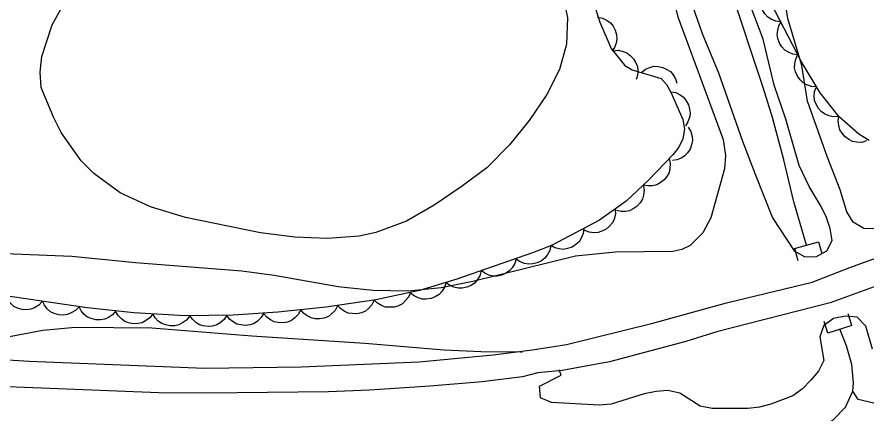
# Model space of a CAD drawing. Extents: x 336540 to 340074, y 5572036 to 5573747.
# Drawn here: x 339359.6 to 339428.4, y 5572831.4 to 5572863.5 of the extents above; entities that cross this region are included whole.
import ezdxf

# ---------------------------------------------------------------- set-up
doc = ezdxf.new("R2010")
doc.units = 0
for name, color, linetype in [('Niveau 1', 7, 'Continuous'), ('Niveau 2', 7, 'Continuous'), ('Niveau 22', 7, 'Continuous'), ('Niveau 26', 7, 'Continuous'), ('Niveau 4', 7, 'Continuous'), ('Niveau 44', 7, 'Continuous')]:
    doc.layers.add(name, color=color, linetype=linetype)

msp = doc.modelspace()

# ---------------------------------------------------------------- linework, layer by layer
at = {"layer": 'Niveau 1'}
for points in [[(339411.47, 5572872.52), (339415.08, 5572862.17), (339416.4, 5572858.98), (339418.36, 5572853.46), (339419.39, 5572850.79), (339420.8, 5572847.26), (339422.54, 5572844.58), (339423.4, 5572844.09), (339424.36, 5572844.11), (339425.2, 5572844.58), (339425.63, 5572845.43), (339425.45, 5572846.39), (339425.15, 5572847.29), (339424.74, 5572848.18), (339423.76, 5572849.8), (339422.94, 5572851.48), (339421.87, 5572855.24), (339420.92, 5572857.99), (339420.02, 5572861.7), (339419.07, 5572864.28)], [(339428.88, 5572836.63), (339428.34, 5572838.48), (339427.65, 5572839.2), (339426.69, 5572839.3), (339425.73, 5572839.11), (339424.95, 5572838.53), (339424.63, 5572837.62), (339424.94, 5572835.71), (339424.5, 5572834.85), (339423.89, 5572834.11), (339423.22, 5572833.42), (339422.44, 5572832.84), (339420.64, 5572832.18), (339419.74, 5572831.94), (339418.78, 5572831.81), (339415.9, 5572831.81), (339414.94, 5572832.02), (339413.28, 5572833.06), (339412.32, 5572833.27), (339411.36, 5572833.19), (339410.4, 5572833), (339407.71, 5572832.16), (339406.75, 5572832.09), (339402.9, 5572832.3), (339401.99, 5572832.68), (339401.92, 5572833.63), (339403.66, 5572834.51), (339403.52, 5572834.96)], [(339400.51, 5572836.35), (339400.39, 5572836.39), (339397.16, 5572836.41), (339394.19, 5572836.55), (339387.76, 5572837.08), (339378.61, 5572837.67), (339370.53, 5572838.33), (339364.34, 5572838.37), (339361.7, 5572838.13), (339359.13, 5572837.66), (339353.68, 5572836.26), (339352.74, 5572836.1)]]:
    msp.add_lwpolyline(points, dxfattribs=at)
at = {"layer": 'Niveau 2'}
for points in [[(339446.1, 5572851.82), (339444.92, 5572851.57), (339443.96, 5572851.61), (339442.1, 5572851.41), (339433.28, 5572848.64), (339432.44, 5572848.18), (339430.93, 5572847.08), (339430.09, 5572846.61), (339429.14, 5572846.37), (339428.18, 5572846.4), (339427.32, 5572846.9), (339426.8, 5572847.73), (339426.27, 5572849.53), (339425.21, 5572852.22), (339423.61, 5572856.7), (339423.17, 5572859.57), (339422.04, 5572863.38), (339421.6, 5572866.2), (339420.53, 5572869.96), (339419.91, 5572873.73), (339419.61, 5572874.68), (339419.32, 5572876.97)], [(339412.49, 5572865.99), (339413.12, 5572863.53), (339416.79, 5572853.58), (339416.98, 5572852.3), (339416.89, 5572851.21), (339415.8, 5572847.24), (339415.14, 5572846.03), (339414.11, 5572845.02), (339413.45, 5572844.69), (339412.72, 5572844.53), (339408.07, 5572844.47), (339404.82, 5572844.15), (339396.52, 5572842.1), (339393.95, 5572841.58), (339391.27, 5572841.32), (339388.41, 5572841.37), (339385.61, 5572841.67), (339380.44, 5572842.59), (339377.8, 5572842.93), (339369.21, 5572843.6), (339364.04, 5572844.12), (339358.63, 5572844.34)], [(339403.68, 5572865.81), (339404.19, 5572863.47), (339404.1, 5572861.31), (339403.53, 5572859.27), (339402.5, 5572857.22), (339401.08, 5572855.14), (339399.48, 5572853.15), (339397.64, 5572851.31), (339395.57, 5572849.75), (339393.39, 5572848.28), (339391.15, 5572846.99), (339388.65, 5572846.06), (339387.3, 5572845.77), (339384.74, 5572845.58), (339382.09, 5572845.68), (339379.31, 5572846.03), (339373.26, 5572847.29), (339370.41, 5572848.14), (339367.96, 5572849.28), (339365.81, 5572850.84), (339364.81, 5572851.86), (339363.18, 5572854.17), (339362.55, 5572855.4), (339361.57, 5572857.79), (339361.47, 5572859.03), (339361.61, 5572860.3), (339362.44, 5572862.86), (339363.15, 5572864.13)]]:
    msp.add_lwpolyline(points, dxfattribs=at)
at = {"layer": 'Niveau 22'}
for points in [[(339323.95, 5572838.16), (339331.55, 5572837.68), (339341.44, 5572836.84), (339360.58, 5572835.66), (339374.82, 5572835.09), (339382.62, 5572835.18), (339392.18, 5572835.59), (339398.16, 5572836.16), (339401.36, 5572836.56), (339404.11, 5572837.01), (339411.1, 5572838.73), (339417.06, 5572840.38), (339423.99, 5572842.04), (339427.05, 5572843.24), (339436.3, 5572846.59)], [(339429.91, 5572841.99), (339425.45, 5572840.37), (339416.37, 5572838.04), (339413.77, 5572837.25), (339407.58, 5572835.6), (339403.74, 5572834.9), (339401.77, 5572834.7), (339400.53, 5572834.39), (339397.26, 5572833.99), (339393.04, 5572833.63), (339388.15, 5572833.3), (339384.83, 5572833.18), (339374.94, 5572833.05), (339371.09, 5572833.09), (339355.43, 5572833.7), (339349.85, 5572834.22), (339340.15, 5572834.72), (339332.11, 5572835.36), (339327.33, 5572835.84), (339323.34, 5572836.05)]]:
    msp.add_lwpolyline(points, dxfattribs=at)
at = {"layer": 'Niveau 26'}
for p, q in [((339422.57, 5572844.77), (339424.51, 5572845.32)), ((339424.51, 5572845.32), (339424.78, 5572844.36)), ((339422.57, 5572844.77), (339422.84, 5572843.81)), ((339427.21, 5572838.53), (339426.91, 5572839.48)), ((339425.28, 5572837.92), (339424.98, 5572838.87)), ((339427.21, 5572838.53), (339425.28, 5572837.92))]:
    msp.add_line(p, q, dxfattribs=at)
at = {"layer": 'Niveau 4'}
for points in [[(339423.53, 5572845.04), (339422.52, 5572848.54), (339421.71, 5572851.95), (339420.78, 5572855.38), (339420.03, 5572857.81), (339417.37, 5572865.86), (339415.43, 5572871.01), (339414.6, 5572873.6), (339411.57, 5572884.53), (339409.98, 5572891.02), (339408.22, 5572896.35), (339407.36, 5572899.23), (339406.66, 5572902.09), (339405.5, 5572905.03), (339405.19, 5572906.13)], [(339499.59, 5572859.01), (339494.92, 5572855.41), (339492.65, 5572853.84), (339491.05, 5572852.92), (339488.41, 5572851.54), (339485.53, 5572850.16), (339475.36, 5572844.59), (339472.49, 5572843.19), (339464.12, 5572839.69), (339461.35, 5572838.72), (339458.54, 5572837.92), (339452.32, 5572836.39), (339443.98, 5572833.92), (339441.13, 5572833.2), (339438.36, 5572832.62), (339435.74, 5572832.17), (339433.61, 5572832.04), (339431.43, 5572832.03), (339429, 5572832.25), (339427.72, 5572832.56), (339427.28, 5572833.22)], [(339309.45, 5572833.67), (339312.5, 5572833.33), (339320.41, 5572832.84), (339323.05, 5572832.57), (339329.39, 5572831.75), (339335.5, 5572831.33), (339342.02, 5572830.72), (339345.58, 5572830.56), (339356.1, 5572829.62), (339359.71, 5572829.45), (339364.85, 5572829.36), (339375.34, 5572828.77), (339391.42, 5572828.71), (339418.26, 5572829.11), (339420.9, 5572829.3), (339422.69, 5572829.61), (339424.31, 5572830.11), (339425.68, 5572830.87), (339426.69, 5572831.93), (339427.28, 5572833.22), (339427.36, 5572833.9), (339427.2, 5572835.37), (339426.78, 5572836.9), (339426.25, 5572838.23)]]:
    msp.add_lwpolyline(points, dxfattribs=at)
at = {"layer": 'Niveau 44'}
for points in [[(339428.61, 5572853.5), (339427.78, 5572854.02), (339426.18, 5572855.42), (339424.65, 5572857.38), (339423.14, 5572859.89), (339419.99, 5572865.98), (339417.17, 5572872.1), (339416.04, 5572875.13), (339414.04, 5572881.4), (339412.02, 5572886.76), (339410.72, 5572891.81), (339410.15, 5572894.44), (339410.15, 5572897.01), (339410.54, 5572898.17), (339411.85, 5572900.13), (339412.82, 5572900.89), (339413.96, 5572901.53), (339416.54, 5572902.56), (339422.3, 5572904.59), (339425.08, 5572905.87), (339428.16, 5572907.15), (339431.44, 5572908.27)], [(339404.95, 5572868.94), (339406.79, 5572863.1), (339407.72, 5572860.95), (339408.83, 5572859.57), (339409.41, 5572859.24), (339411.76, 5572858.54), (339412.2, 5572858.04), (339412.56, 5572857.41), (339413.53, 5572855.2), (339413.66, 5572854.42), (339413.52, 5572853.65), (339413.2, 5572852.98), (339412.75, 5572852.38), (339410.74, 5572850.3), (339408.93, 5572848.59), (339406.78, 5572847.06), (339402.88, 5572845.02), (339401.35, 5572844.41), (339395.23, 5572842.3), (339392.2, 5572841.38), (339388.66, 5572840.62), (339384.6, 5572840.02), (339380.73, 5572839.61), (339377.12, 5572839.38), (339373.21, 5572839.33), (339369.07, 5572839.57), (339365.27, 5572839.97), (339354.6, 5572841.53)], [(339421.48, 5572863.11), (339421.06, 5572863.16), (339420.69, 5572863.32), (339420.41, 5572863.49), (339420.17, 5572863.75), (339419.97, 5572864.06), (339419.86, 5572864.43), (339419.79, 5572864.75), (339419.83, 5572865.1), (339419.93, 5572865.45), (339420.1, 5572865.77)], [(339406.62, 5572863.5), (339407.03, 5572863.42), (339407.39, 5572863.23), (339407.66, 5572863.04), (339407.88, 5572862.76), (339408.05, 5572862.44), (339408.14, 5572862.07), (339408.19, 5572861.74), (339408.13, 5572861.4), (339408, 5572861.05), (339407.81, 5572860.74)], [(339422.85, 5572860.44), (339422.44, 5572860.49), (339422.07, 5572860.65), (339421.78, 5572860.82), (339421.55, 5572861.09), (339421.35, 5572861.4), (339421.23, 5572861.76), (339421.17, 5572862.08), (339421.21, 5572862.43), (339421.3, 5572862.79), (339421.48, 5572863.11)], [(339407.86, 5572860.77), (339408.28, 5572860.81), (339408.68, 5572860.72), (339408.99, 5572860.61), (339409.27, 5572860.4), (339409.53, 5572860.13), (339409.71, 5572859.8), (339409.84, 5572859.5), (339409.87, 5572859.15), (339409.85, 5572858.78), (339409.74, 5572858.44)], [(339424.37, 5572857.85), (339423.95, 5572857.87), (339423.57, 5572858.01), (339423.27, 5572858.17), (339423.02, 5572858.41), (339422.8, 5572858.71), (339422.66, 5572859.07), (339422.58, 5572859.38), (339422.59, 5572859.73), (339422.67, 5572860.1), (339422.82, 5572860.42)], [(339410.17, 5572859.01), (339410.49, 5572859.28), (339410.86, 5572859.43), (339411.18, 5572859.52), (339411.54, 5572859.51), (339411.9, 5572859.43), (339412.24, 5572859.26), (339412.52, 5572859.09), (339412.74, 5572858.82), (339412.93, 5572858.5), (339413.04, 5572858.16)], [(339426.16, 5572855.45), (339425.74, 5572855.42), (339425.34, 5572855.51), (339425.04, 5572855.63), (339424.76, 5572855.84), (339424.5, 5572856.11), (339424.32, 5572856.45), (339424.2, 5572856.75), (339424.17, 5572857.1), (339424.2, 5572857.47), (339424.31, 5572857.81)], [(339412.54, 5572857.46), (339412.95, 5572857.39), (339413.31, 5572857.2), (339413.58, 5572857.01), (339413.8, 5572856.73), (339413.98, 5572856.41), (339414.07, 5572856.04), (339414.12, 5572855.72), (339414.06, 5572855.37), (339413.94, 5572855.02), (339413.74, 5572854.71)], [(339428.41, 5572853.47), (339428.01, 5572853.36), (339427.6, 5572853.38), (339427.27, 5572853.43), (339426.96, 5572853.59), (339426.66, 5572853.81), (339426.42, 5572854.11), (339426.24, 5572854.38), (339426.15, 5572854.72), (339426.11, 5572855.09), (339426.15, 5572855.44)], [(339413.97, 5572854.59), (339414.18, 5572854.23), (339414.28, 5572853.83), (339414.31, 5572853.51), (339414.24, 5572853.16), (339414.11, 5572852.81), (339413.89, 5572852.5), (339413.68, 5572852.26), (339413.38, 5572852.07), (339413.03, 5572851.94), (339412.68, 5572851.88)], [(339412.43, 5572852.05), (339412.51, 5572851.64), (339412.48, 5572851.23), (339412.41, 5572850.91), (339412.23, 5572850.6), (339412, 5572850.32), (339411.69, 5572850.09), (339411.41, 5572849.92), (339411.07, 5572849.85), (339410.7, 5572849.83), (339410.34, 5572849.89)], [(339410.32, 5572849.91), (339410.39, 5572849.49), (339410.34, 5572849.09), (339410.25, 5572848.77), (339410.07, 5572848.47), (339409.82, 5572848.2), (339409.5, 5572847.98), (339409.21, 5572847.83), (339408.87, 5572847.77), (339408.49, 5572847.77), (339408.14, 5572847.85)], [(339408.05, 5572847.96), (339408.06, 5572847.54), (339407.95, 5572847.15), (339407.82, 5572846.85), (339407.59, 5572846.58), (339407.31, 5572846.34), (339406.97, 5572846.17), (339406.66, 5572846.06), (339406.31, 5572846.05), (339405.94, 5572846.1), (339405.6, 5572846.22)], [(339405.5, 5572846.39), (339405.45, 5572845.98), (339405.29, 5572845.6), (339405.12, 5572845.32), (339404.86, 5572845.08), (339404.55, 5572844.88), (339404.19, 5572844.76), (339403.87, 5572844.7), (339403.52, 5572844.73), (339403.16, 5572844.83), (339402.84, 5572845)], [(339402.84, 5572845), (339402.75, 5572844.6), (339402.55, 5572844.24), (339402.35, 5572843.98), (339402.07, 5572843.77), (339401.74, 5572843.6), (339401.37, 5572843.52), (339401.04, 5572843.49), (339400.7, 5572843.56), (339400.35, 5572843.69), (339400.05, 5572843.89)], [(339400.03, 5572843.96), (339399.92, 5572843.55), (339399.71, 5572843.21), (339399.5, 5572842.95), (339399.2, 5572842.76), (339398.87, 5572842.61), (339398.49, 5572842.54), (339398.16, 5572842.52), (339397.82, 5572842.61), (339397.48, 5572842.76), (339397.19, 5572842.98)], [(339397.19, 5572842.98), (339397.09, 5572842.57), (339396.87, 5572842.23), (339396.66, 5572841.97), (339396.37, 5572841.78), (339396.03, 5572841.63), (339395.65, 5572841.57), (339395.33, 5572841.55), (339394.99, 5572841.63), (339394.65, 5572841.78), (339394.36, 5572842)], [(339394.35, 5572842.03), (339394.22, 5572841.63), (339394, 5572841.3), (339393.78, 5572841.05), (339393.48, 5572840.86), (339393.13, 5572840.73), (339392.75, 5572840.68), (339392.43, 5572840.67), (339392.09, 5572840.77), (339391.76, 5572840.93), (339391.48, 5572841.16)], [(339391.46, 5572841.22), (339391.31, 5572840.83), (339391.05, 5572840.52), (339390.81, 5572840.29), (339390.5, 5572840.13), (339390.14, 5572840.02), (339389.76, 5572840.01), (339389.44, 5572840.03), (339389.11, 5572840.15), (339388.79, 5572840.34), (339388.53, 5572840.59)], [(339361.66, 5572840.5), (339361.38, 5572840.19), (339361.03, 5572839.98), (339360.73, 5572839.85), (339360.38, 5572839.81), (339360.01, 5572839.83), (339359.65, 5572839.95), (339359.35, 5572840.08), (339359.09, 5572840.32), (339358.85, 5572840.61), (339358.7, 5572840.93)], [(339364.63, 5572840.06), (339364.35, 5572839.75), (339364, 5572839.55), (339363.7, 5572839.42), (339363.35, 5572839.38), (339362.98, 5572839.4), (339362.62, 5572839.52), (339362.32, 5572839.65), (339362.05, 5572839.88), (339361.82, 5572840.17), (339361.66, 5572840.5)], [(339388.53, 5572840.6), (339388.35, 5572840.22), (339388.07, 5572839.92), (339387.82, 5572839.71), (339387.49, 5572839.57), (339387.13, 5572839.49), (339386.75, 5572839.5), (339386.43, 5572839.54), (339386.11, 5572839.69), (339385.8, 5572839.9), (339385.56, 5572840.16)], [(339367.61, 5572839.72), (339367.34, 5572839.4), (339367, 5572839.18), (339366.71, 5572839.04), (339366.36, 5572838.99), (339365.99, 5572838.99), (339365.62, 5572839.1), (339365.32, 5572839.22), (339365.04, 5572839.44), (339364.8, 5572839.72), (339364.63, 5572840.04)], [(339370.6, 5572839.48), (339370.35, 5572839.15), (339370.02, 5572838.91), (339369.73, 5572838.76), (339369.38, 5572838.69), (339369.01, 5572838.68), (339368.64, 5572838.76), (339368.33, 5572838.87), (339368.05, 5572839.08), (339367.79, 5572839.35), (339367.61, 5572839.65)], [(339382.58, 5572839.81), (339382.38, 5572839.44), (339382.1, 5572839.15), (339381.83, 5572838.95), (339381.51, 5572838.82), (339381.14, 5572838.75), (339380.76, 5572838.78), (339380.44, 5572838.83), (339380.13, 5572838.99), (339379.83, 5572839.21), (339379.6, 5572839.49)], [(339385.56, 5572840.12), (339385.37, 5572839.75), (339385.08, 5572839.47), (339384.82, 5572839.26), (339384.49, 5572839.14), (339384.13, 5572839.07), (339383.74, 5572839.09), (339383.42, 5572839.15), (339383.11, 5572839.31), (339382.81, 5572839.53), (339382.58, 5572839.81)], [(339373.6, 5572839.31), (339373.34, 5572838.98), (339373.01, 5572838.74), (339372.72, 5572838.58), (339372.38, 5572838.51), (339372.01, 5572838.5), (339371.64, 5572838.59), (339371.33, 5572838.69), (339371.04, 5572838.9), (339370.79, 5572839.17), (339370.6, 5572839.48)], [(339376.6, 5572839.37), (339376.37, 5572839.02), (339376.06, 5572838.76), (339375.78, 5572838.59), (339375.44, 5572838.49), (339375.07, 5572838.46), (339374.69, 5572838.52), (339374.38, 5572838.6), (339374.08, 5572838.79), (339373.8, 5572839.04), (339373.6, 5572839.33)], [(339379.59, 5572839.54), (339379.38, 5572839.18), (339379.08, 5572838.9), (339378.81, 5572838.71), (339378.48, 5572838.6), (339378.11, 5572838.55), (339377.73, 5572838.59), (339377.41, 5572838.65), (339377.11, 5572838.83), (339376.82, 5572839.06), (339376.6, 5572839.35)]]:
    msp.add_lwpolyline(points, dxfattribs=at)

doc.saveas('drawing.dxf')
